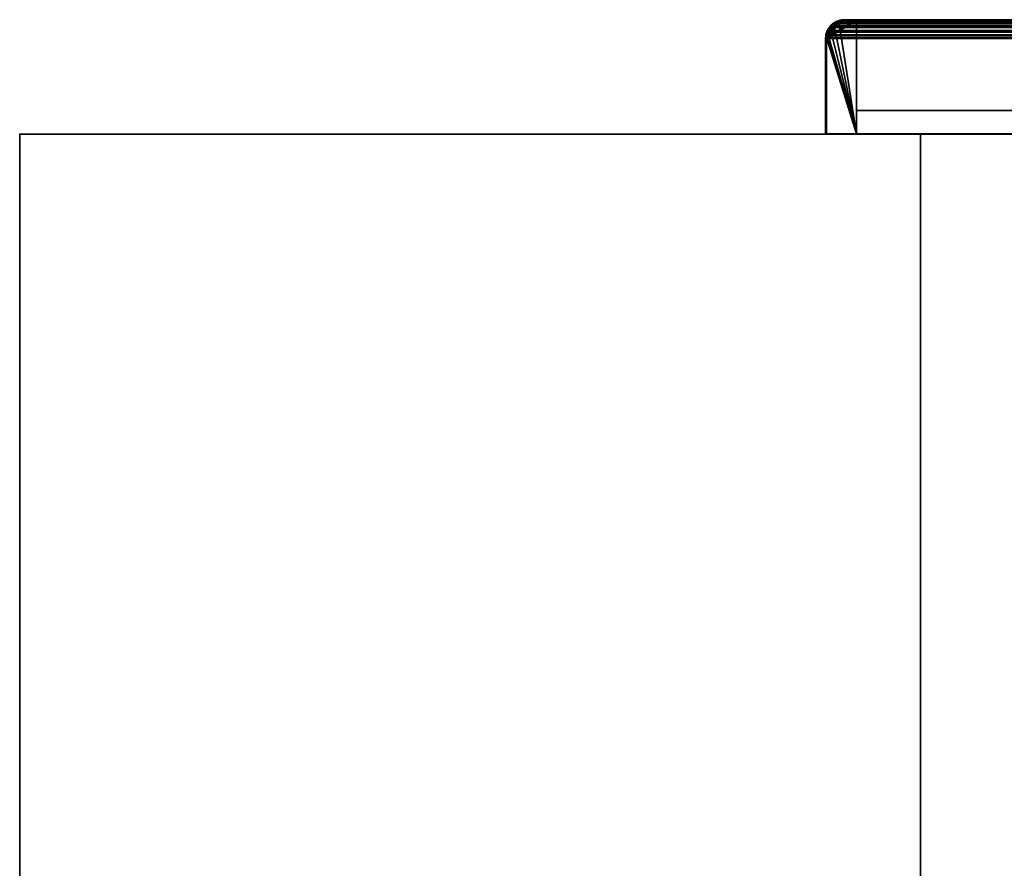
# Model space of a CAD drawing. Header units: millimetres. Extents: x -603 to 3703, y -115 to 249.
# Tile 683 of 1056: x 2297 to 2461, y 108 to 249. Entities that reach past the tile are written whole.
import ezdxf

# ---------------------------------------------------------------- set-up
doc = ezdxf.new("R2010")
doc.units = ezdxf.units.MM
doc.layers.add('151', color=7, linetype='Continuous', true_color=0xffffff)

# ---------------------------------------------------------------- blocks, each defined once
blk = doc.blocks.new('UG_SURFACE_003')
at = {"layer": '151', "color": 252, "linetype": 'Continuous', "lineweight": 35}
for points in [[(2297, -13.3, -7.75), (2297, 230.4, -7.75), (2447, 230.4, -7.75), (2447, -13.3, -7.75)], [(2297, 230.4, 2212.25), (3703, 230.4, 2212.25), (3553, 230.4, 2062.25), (2447, 230.4, 2062.25)], [(2447, 230.4, 2062.25), (2447, 230.4, -7.75), (2297, 230.4, -7.75), (2297, 230.4, 2212.25)], [(3703, -13.3, 2212.25), (3703, 230.4, 2212.25), (2297, 230.4, 2212.25), (2297, -13.3, 2212.25)], [(2297, -13.3, 2212.25), (2297, 230.4, 2212.25), (2297, 230.4, -7.75), (2297, -13.3, -7.75)], [(2447, -13.3, -7.75), (2447, 230.4, -7.75), (2447, 230.4, 2062.25), (2447, -13.3, 2062.25)], [(2447, -13.3, 2062.25), (2447, 230.4, 2062.25), (3553, 230.4, 2062.25), (3553, -13.3, 2062.25)]]:
    blk.add_3dface(points, dxfattribs=at)
blk = doc.blocks.new('UG_SURFACE_208')
at = {"layer": '151', "color": 14, "linetype": 'Continuous', "lineweight": 35}
for points in [[(2433.4, 249.11, -5.75), (2434.35, 249.3, -5.75), (2436.35, 249.3, -5.75), (2436.35, 230.45, -5.75)], [(2433.4, 249.11, -5.75), (2433.41, 249.05, 2073.84), (2434.35, 249.3, 2072.9)], [(2434.35, 249.3, 2072.9), (2434.35, 249.3, -5.75), (2433.4, 249.11, -5.75)], [(2436.35, 230.45, 2070.9), (2436.35, 249.3, 2070.9), (2434.35, 249.3, 2072.9), (2433.41, 249.05, 2073.84)], [(2436.35, 249.3, 2070.9), (2436.35, 249.3, -5.75), (2434.35, 249.3, -5.75), (2434.35, 249.3, 2072.9)], [(2436.35, 230.45, 2070.9), (2436.35, 230.45, -5.75), (2436.35, 249.3, -5.75), (2436.35, 249.3, 2070.9)], [(2436.35, 230.45, 2070.9), (2431.95, 248.06, 2075.3), (2431.86, 247.97, 2075.39), (2431.53, 247.26, 2075.72)], [(2431.58, 247.45, -5.75), (2431.53, 247.26, 2075.72), (2431.86, 247.97, 2075.39)], [(2431.54, 247.27, -5.75), (2431.58, 247.45, -5.75), (2431.98, 248.05, -5.75), (2436.35, 230.45, -5.75)], [(2431.58, 247.45, -5.75), (2431.86, 247.97, 2075.39), (2431.95, 248.06, 2075.3)], [(2431.95, 248.06, 2075.3), (2431.98, 248.05, -5.75), (2431.58, 247.45, -5.75)], [(2432.59, 248.65, 2074.66), (2431.95, 248.06, 2075.3), (2436.35, 230.45, 2070.9)], [(2431.98, 248.05, -5.75), (2431.95, 248.06, 2075.3), (2432.59, 248.65, 2074.66)], [(2431.98, 248.05, -5.75), (2432.23, 248.42, -5.75), (2432.6, 248.67, -5.75), (2436.35, 230.45, -5.75)], [(2432.59, 248.65, 2074.66), (2432.23, 248.42, -5.75), (2431.98, 248.05, -5.75)], [(2432.59, 248.65, 2074.66), (2432.6, 248.67, -5.75), (2432.23, 248.42, -5.75)], [(2436.35, 230.45, 2070.9), (2433.41, 249.05, 2073.84), (2432.87, 248.91, 2074.38), (2432.59, 248.65, 2074.66)], [(2432.6, 248.67, -5.75), (2432.59, 248.65, 2074.66), (2432.87, 248.91, 2074.38)], [(2432.6, 248.67, -5.75), (2433.2, 249.07, -5.75), (2433.4, 249.11, -5.75), (2436.35, 230.45, -5.75)], [(2433.41, 249.05, 2073.84), (2433.2, 249.07, -5.75), (2432.6, 248.67, -5.75)], [(2432.6, 248.67, -5.75), (2432.87, 248.91, 2074.38), (2433.41, 249.05, 2073.84)], [(2433.41, 249.05, 2073.84), (2433.4, 249.11, -5.75), (2433.2, 249.07, -5.75)], [(2436.35, 230.45, -5.75), (2431.35, 230.45, -5.75), (2431.35, 246.3, -5.75), (2431.39, 246.48, -5.75)], [(2431.37, 246.48, 2075.88), (2431.35, 246.3, 2075.9), (2431.35, 230.45, 2075.9), (2436.35, 230.45, 2070.9)], [(2431.35, 246.3, -5.75), (2431.35, 246.3, 2075.9), (2431.37, 246.48, 2075.88)], [(2431.37, 246.48, 2075.88), (2431.39, 246.48, -5.75), (2431.35, 246.3, -5.75)], [(2431.35, 246.3, -5.75), (2431.35, 230.45, -5.75), (2431.35, 230.45, 2075.9), (2431.35, 246.3, 2075.9)], [(2436.35, 230.45, 2070.9), (2431.53, 247.26, 2075.72), (2431.45, 247.08, 2075.8), (2431.37, 246.48, 2075.88)], [(2431.39, 246.48, -5.75), (2431.37, 246.48, 2075.88), (2431.45, 247.08, 2075.8)], [(2436.35, 230.45, -5.75), (2431.39, 246.48, -5.75), (2431.54, 247.27, -5.75)], [(2431.53, 247.26, 2075.72), (2431.54, 247.27, -5.75), (2431.39, 246.48, -5.75)], [(2431.39, 246.48, -5.75), (2431.45, 247.08, 2075.8), (2431.53, 247.26, 2075.72)], [(2431.58, 247.45, -5.75), (2431.54, 247.27, -5.75), (2431.53, 247.26, 2075.72)], [(2431.35, 230.45, 2075.9), (2431.35, 230.45, -5.75), (2436.35, 230.45, -5.75), (2436.35, 230.45, 2070.9)]]:
    blk.add_3dface(points, dxfattribs=at)
blk = doc.blocks.new('UG_SURFACE_209')
at = {"layer": '151', "color": 7, "linetype": 'Continuous', "lineweight": 35}
for points in [[(2433.4, 249.26, -5.75), (2433.19, 249.22, -5.75), (2433.2, 249.15, 2074.05)], [(2433.19, 249.22, -5.75), (2433.4, 249.26, -5.75), (2433.45, 249.11, -5.75), (2433.25, 249.07, -5.75)], [(2433.4, 249.26, -5.75), (2433.2, 249.15, 2074.05), (2434.35, 249.45, 2072.9)], [(2433.25, 249.04, 2074), (2434.35, 249.3, 2072.9), (2434.35, 249.45, 2072.9), (2433.2, 249.15, 2074.05)], [(2433.25, 249.07, -5.75), (2433.45, 249.11, -5.75), (2434.35, 249.3, 2072.9)], [(2434.35, 249.3, 2072.9), (2433.25, 249.04, 2074), (2433.25, 249.07, -5.75)], [(2434.35, 249.45, 2072.9), (2434.35, 249.45, -5.75), (2433.4, 249.26, -5.75)], [(2434.35, 249.3, -5.75), (2433.45, 249.11, -5.75), (2433.4, 249.26, -5.75), (2434.35, 249.45, -5.75)], [(2433.45, 249.11, -5.75), (2434.35, 249.3, -5.75), (2434.35, 249.3, 2072.9)], [(2488.35, 249.45, 2018.9), (2488.35, 249.45, -5.75), (2434.35, 249.45, -5.75), (2434.35, 249.45, 2072.9)], [(2434.35, 249.45, -5.75), (2488.35, 249.45, -5.75), (2488.35, 249.3, -5.75), (2434.35, 249.3, -5.75)], [(2488.35, 249.45, 2018.9), (2434.35, 249.45, 2072.9), (2434.35, 249.3, 2072.9), (2488.35, 249.3, 2018.9)], [(2488.35, 249.3, 2018.9), (2434.35, 249.3, 2072.9), (2434.35, 249.3, -5.75), (2488.35, 249.3, -5.75)], [(2489.43, 249.25, -5.75), (2488.35, 249.45, 2018.9), (2489.5, 249.16, 2017.75)], [(2489.43, 249.25, -5.75), (2488.52, 249.42, -5.75), (2488.35, 249.45, 2018.9)], [(2488.52, 249.42, -5.75), (2488.35, 249.45, -5.75), (2488.35, 249.45, 2018.9)], [(2488.51, 249.27, -5.75), (2488.35, 249.3, -5.75), (2488.35, 249.45, -5.75), (2488.52, 249.42, -5.75)], [(2488.35, 249.3, 2018.9), (2489.36, 249.13, 2017.89), (2489.5, 249.16, 2017.75), (2488.35, 249.45, 2018.9)], [(2488.35, 249.3, -5.75), (2488.51, 249.27, -5.75), (2489.45, 249.07, 2017.8)], [(2489.45, 249.07, 2017.8), (2489.36, 249.13, 2017.89), (2488.35, 249.3, -5.75)], [(2489.36, 249.13, 2017.89), (2488.35, 249.3, 2018.9), (2488.35, 249.3, -5.75)], [(2489.38, 249.1, -5.75), (2488.51, 249.27, -5.75), (2488.52, 249.42, -5.75), (2489.43, 249.25, -5.75)], [(2489.45, 249.07, 2017.8), (2488.51, 249.27, -5.75), (2489.38, 249.1, -5.75)], [(2489.45, 249.09, -5.75), (2489.38, 249.1, -5.75), (2489.43, 249.25, -5.75), (2489.5, 249.23, -5.75)], [(2489.5, 249.16, 2017.75), (2489.5, 249.23, -5.75), (2489.43, 249.25, -5.75)], [(2489.51, 249.23, -5.75), (2490.24, 248.75, -5.75), (2490.15, 248.63, -5.75), (2489.45, 249.09, -5.75)], [(2489.45, 249.09, -5.75), (2489.5, 249.23, -5.75), (2489.51, 249.23, -5.75)], [(2489.45, 249.09, -5.75), (2489.45, 249.09, -5.75), (2489.51, 249.23, -5.75)], [(2489.5, 249.16, 2017.75), (2489.51, 249.23, -5.75), (2489.5, 249.23, -5.75)], [(2490.24, 248.75, -5.75), (2489.51, 249.23, -5.75), (2489.5, 249.16, 2017.75)], [(2431.73, 248.05, 2075.52), (2431.9, 248.19, -5.75), (2431.42, 247.46, -5.75)], [(2431.42, 247.46, -5.75), (2431.9, 248.19, -5.75), (2432.02, 248.1, -5.75), (2431.56, 247.4, -5.75)], [(2431.42, 247.46, -5.75), (2431.45, 247.43, 2075.8), (2431.73, 248.05, 2075.52)], [(2431.73, 248.05, 2075.52), (2431.45, 247.43, 2075.8), (2431.65, 247.6, 2075.6)], [(2431.58, 247.39, 2075.67), (2431.65, 247.6, 2075.6), (2431.45, 247.43, 2075.8)], [(2431.56, 247.4, -5.75), (2432.02, 248.1, -5.75), (2432.14, 248.33, 2075.11)], [(2432.14, 248.33, 2075.11), (2431.65, 247.6, 2075.6), (2431.56, 247.4, -5.75)], [(2431.65, 247.6, 2075.6), (2431.58, 247.39, 2075.67), (2431.56, 247.4, -5.75)], [(2431.65, 247.6, 2075.6), (2432.14, 248.33, 2075.11), (2432.16, 248.45, 2075.09), (2431.73, 248.05, 2075.52)], [(2431.9, 248.19, -5.75), (2431.73, 248.05, 2075.52), (2432.16, 248.45, 2075.09)], [(2432.16, 248.45, 2075.09), (2432.12, 248.53, -5.75), (2431.9, 248.19, -5.75)], [(2432.23, 248.42, -5.75), (2432.02, 248.1, -5.75), (2431.9, 248.19, -5.75), (2432.12, 248.53, -5.75)], [(2432.02, 248.1, -5.75), (2432.23, 248.42, -5.75), (2432.24, 248.4, 2075.01)], [(2432.24, 248.4, 2075.01), (2432.14, 248.33, 2075.11), (2432.02, 248.1, -5.75)], [(2432.12, 248.53, -5.75), (2432.16, 248.45, 2075.09), (2432.8, 249.04, 2074.45)], [(2432.8, 249.04, 2074.45), (2432.56, 248.82, -5.75), (2432.12, 248.53, -5.75)], [(2432.12, 248.53, -5.75), (2432.56, 248.82, -5.75), (2432.65, 248.7, -5.75), (2432.23, 248.42, -5.75)], [(2432.16, 248.45, 2075.09), (2432.14, 248.33, 2075.11), (2432.24, 248.4, 2075.01)], [(2432.24, 248.4, 2075.01), (2432.99, 248.97, 2074.26), (2432.8, 249.04, 2074.45), (2432.16, 248.45, 2075.09)], [(2432.23, 248.42, -5.75), (2432.65, 248.7, -5.75), (2432.99, 248.97, 2074.26)], [(2432.99, 248.97, 2074.26), (2432.24, 248.4, 2075.01), (2432.23, 248.42, -5.75)], [(2433.15, 249.21, -5.75), (2432.56, 248.82, -5.75), (2432.8, 249.04, 2074.45)], [(2433.17, 249.06, -5.75), (2432.65, 248.7, -5.75), (2432.56, 248.82, -5.75), (2433.15, 249.21, -5.75)], [(2432.65, 248.7, -5.75), (2433.17, 249.06, -5.75), (2433.25, 249.04, 2074)], [(2433.25, 249.04, 2074), (2432.99, 248.97, 2074.26), (2432.65, 248.7, -5.75)], [(2433.15, 249.21, -5.75), (2432.8, 249.04, 2074.45), (2433.2, 249.15, 2074.05)], [(2433.2, 249.15, 2074.05), (2432.8, 249.04, 2074.45), (2432.99, 248.97, 2074.26), (2433.25, 249.04, 2074)], [(2433.2, 249.15, 2074.05), (2433.19, 249.22, -5.75), (2433.15, 249.21, -5.75)], [(2433.25, 249.07, -5.75), (2433.17, 249.06, -5.75), (2433.15, 249.21, -5.75), (2433.19, 249.22, -5.75)], [(2433.17, 249.06, -5.75), (2433.25, 249.07, -5.75), (2433.25, 249.04, 2074)], [(2489.5, 249.16, 2017.75), (2489.36, 249.13, 2017.89), (2489.45, 249.07, 2017.8)], [(2489.38, 249.1, -5.75), (2489.45, 249.09, -5.75), (2489.45, 249.07, 2017.8)], [(2489.86, 249.06, 2017.39), (2489.5, 249.16, 2017.75), (2489.45, 249.07, 2017.8), (2490.37, 248.52, 2016.88)], [(2489.45, 249.09, -5.75), (2490.15, 248.63, -5.75), (2490.46, 248.4, 2016.79)], [(2490.46, 248.4, 2016.79), (2490.37, 248.52, 2016.88), (2489.45, 249.09, -5.75)], [(2489.45, 249.09, -5.75), (2489.45, 249.09, -5.75), (2489.45, 249.07, 2017.8)], [(2490.37, 248.52, 2016.88), (2489.45, 249.07, 2017.8), (2489.45, 249.09, -5.75)], [(2490.24, 248.75, -5.75), (2489.5, 249.16, 2017.75), (2489.86, 249.06, 2017.39)], [(2489.86, 249.06, 2017.39), (2490.58, 248.53, -5.75), (2490.24, 248.75, -5.75)], [(2489.86, 249.06, 2017.39), (2490.55, 248.47, 2016.7), (2490.58, 248.53, -5.75)], [(2490.37, 248.52, 2016.88), (2490.55, 248.47, 2016.7), (2489.86, 249.06, 2017.39)], [(2490.47, 248.42, -5.75), (2490.15, 248.63, -5.75), (2490.24, 248.75, -5.75), (2490.58, 248.53, -5.75)], [(2490.15, 248.63, -5.75), (2490.47, 248.42, -5.75), (2490.46, 248.4, 2016.79)], [(2490.55, 248.47, 2016.7), (2490.37, 248.52, 2016.88), (2490.46, 248.4, 2016.79)], [(2490.46, 248.4, 2016.79), (2490.96, 247.77, 2016.29), (2490.87, 248.19, 2016.38), (2490.55, 248.47, 2016.7)], [(2490.96, 247.77, 2016.29), (2490.46, 248.4, 2016.79), (2490.47, 248.42, -5.75)], [(2490.58, 248.53, -5.75), (2490.87, 248.09, -5.75), (2490.75, 248, -5.75), (2490.47, 248.42, -5.75)], [(2490.47, 248.42, -5.75), (2490.75, 248, -5.75), (2491.12, 247.39, 2016.13)], [(2491.12, 247.39, 2016.13), (2490.96, 247.77, 2016.29), (2490.47, 248.42, -5.75)], [(2490.87, 248.09, -5.75), (2490.58, 248.53, -5.75), (2490.55, 248.47, 2016.7)], [(2490.55, 248.47, 2016.7), (2491.26, 247.5, -5.75), (2490.87, 248.09, -5.75)], [(2491.26, 247.5, -5.75), (2490.55, 248.47, 2016.7), (2490.87, 248.19, 2016.38)], [(2491.11, 247.48, -5.75), (2490.75, 248, -5.75), (2490.87, 248.09, -5.75), (2491.26, 247.5, -5.75)], [(2490.75, 248, -5.75), (2491.11, 247.48, -5.75), (2491.12, 247.39, 2016.13)], [(2490.87, 248.19, 2016.38), (2491.27, 247.46, -5.75), (2491.26, 247.5, -5.75)], [(2490.87, 248.19, 2016.38), (2491.26, 247.44, 2015.99), (2491.27, 247.46, -5.75)], [(2491.26, 247.44, 2015.99), (2490.87, 248.19, 2016.38), (2490.96, 247.77, 2016.29), (2491.12, 247.39, 2016.13)], [(2431.2, 246.3, 2076.05), (2431.42, 247.45, -5.75), (2431.4, 247.38, -5.75)], [(2431.42, 247.45, -5.75), (2431.2, 246.3, 2076.05), (2431.31, 247.12, 2075.94)], [(2431.2, 246.3, 2076.05), (2431.4, 247.38, -5.75), (2431.23, 246.47, -5.75)], [(2431.35, 246.3, 2075.9), (2431.4, 246.87, 2075.85), (2431.31, 247.12, 2075.94), (2431.2, 246.3, 2076.05)], [(2431.23, 246.47, -5.75), (2431.2, 246.3, -5.75), (2431.2, 246.3, 2076.05)], [(2431.38, 246.46, -5.75), (2431.35, 246.3, -5.75), (2431.2, 246.3, -5.75), (2431.23, 246.47, -5.75)], [(2431.2, 246.3, -5.75), (2431.2, 230.45, -5.75), (2431.2, 230.45, 2076.05), (2431.2, 246.3, 2076.05)], [(2431.2, 246.3, 2076.05), (2431.2, 230.45, 2076.05), (2431.35, 230.45, 2075.9), (2431.35, 246.3, 2075.9)], [(2431.2, 230.45, -5.75), (2431.2, 246.3, -5.75), (2431.35, 246.3, -5.75), (2431.35, 230.45, -5.75)], [(2431.55, 247.33, -5.75), (2431.38, 246.46, -5.75), (2431.23, 246.47, -5.75), (2431.4, 247.38, -5.75)], [(2431.42, 247.45, -5.75), (2431.31, 247.12, 2075.94), (2431.45, 247.43, 2075.8)], [(2431.45, 247.43, 2075.8), (2431.31, 247.12, 2075.94), (2431.4, 246.87, 2075.85), (2431.58, 247.39, 2075.67)], [(2431.35, 246.3, -5.75), (2431.38, 246.46, -5.75), (2431.58, 247.39, 2075.67)], [(2431.58, 247.39, 2075.67), (2431.4, 246.87, 2075.85), (2431.35, 246.3, -5.75)], [(2431.4, 246.87, 2075.85), (2431.35, 246.3, 2075.9), (2431.35, 246.3, -5.75)], [(2431.35, 246.3, 2075.9), (2431.35, 230.45, 2075.9), (2431.35, 230.45, -5.75), (2431.35, 246.3, -5.75)], [(2431.58, 247.39, 2075.67), (2431.38, 246.46, -5.75), (2431.55, 247.33, -5.75)], [(2431.56, 247.4, -5.75), (2431.55, 247.33, -5.75), (2431.4, 247.38, -5.75), (2431.42, 247.45, -5.75)], [(2431.45, 247.43, 2075.8), (2431.42, 247.46, -5.75), (2431.42, 247.45, -5.75)], [(2431.56, 247.4, -5.75), (2431.56, 247.4, -5.75), (2431.42, 247.45, -5.75), (2431.42, 247.46, -5.75)], [(2431.55, 247.33, -5.75), (2431.56, 247.4, -5.75), (2431.58, 247.39, 2075.67)], [(2431.56, 247.4, -5.75), (2431.56, 247.4, -5.75), (2431.58, 247.39, 2075.67)], [(2491.12, 247.4, -5.75), (2491.11, 247.48, -5.75), (2491.26, 247.5, -5.75), (2491.27, 247.46, -5.75)], [(2491.11, 247.48, -5.75), (2491.12, 247.4, -5.75), (2491.12, 247.39, 2016.13)], [(2491.27, 247.46, -5.75), (2491.31, 247.25, -5.75), (2491.16, 247.2, -5.75), (2491.12, 247.4, -5.75)], [(2491.12, 247.39, 2016.13), (2491.25, 247.09, 2016), (2491.34, 247.28, 2015.91), (2491.26, 247.44, 2015.99)], [(2491.12, 247.4, -5.75), (2491.16, 247.2, -5.75), (2491.35, 246.3, 2015.9)], [(2491.35, 246.3, 2015.9), (2491.25, 247.09, 2016), (2491.12, 247.4, -5.75)], [(2491.25, 247.09, 2016), (2491.12, 247.39, 2016.13), (2491.12, 247.4, -5.75)], [(2491.35, 246.3, -5.75), (2491.16, 247.2, -5.75), (2491.31, 247.25, -5.75), (2491.5, 246.3, -5.75)], [(2491.16, 247.2, -5.75), (2491.35, 246.3, -5.75), (2491.35, 246.3, 2015.9)], [(2491.5, 246.3, 2015.75), (2491.34, 247.28, 2015.91), (2491.25, 247.09, 2016), (2491.35, 246.3, 2015.9)], [(2491.31, 247.25, -5.75), (2491.27, 247.46, -5.75), (2491.26, 247.44, 2015.99)], [(2491.31, 247.25, -5.75), (2491.26, 247.44, 2015.99), (2491.34, 247.28, 2015.91)], [(2491.34, 247.28, 2015.91), (2491.5, 246.3, -5.75), (2491.31, 247.25, -5.75)], [(2491.34, 247.28, 2015.91), (2491.5, 246.3, 2015.75), (2491.5, 246.3, -5.75)], [(2491.5, 246.3, -5.75), (2491.5, 208.3, -5.75), (2491.35, 208.3, -5.75), (2491.35, 246.3, -5.75)], [(2491.35, 208.3, 2015.9), (2491.35, 246.3, 2015.9), (2491.35, 246.3, -5.75), (2491.35, 208.3, -5.75)], [(2491.35, 246.3, 2015.9), (2491.35, 208.3, 2015.9), (2491.5, 208.3, 2015.75), (2491.5, 246.3, 2015.75)], [(2491.5, 208.3, -5.75), (2491.5, 246.3, -5.75), (2491.5, 246.3, 2015.75), (2491.5, 208.3, 2015.75)], [(2431.2, 230.45, 2076.05), (2431.2, 230.45, -5.75), (2431.35, 230.45, -5.75), (2431.35, 230.45, 2075.9)], [(2491.35, 208.3, 2015.9), (2491.35, 208.3, -5.75), (2491.5, 208.3, -5.75), (2491.5, 208.3, 2015.75)]]:
    blk.add_3dface(points, dxfattribs=at)
blk = doc.blocks.new('UG_SURFACE_210')
at = {"layer": '151', "color": 41, "linetype": 'Continuous', "lineweight": 35}
for points in [[(2436.35, 234.3, -5.75), (2436.35, 249.3, -5.75), (2486.35, 249.3, -5.75), (2486.35, 234.3, -5.75)], [(2436.35, 249.3, -5.75), (2436.35, 234.3, -5.75), (2436.35, 234.3, 2070.9), (2436.35, 249.3, 2070.9)], [(2486.35, 249.3, 2020.9), (2486.35, 249.3, -5.75), (2436.35, 249.3, -5.75), (2436.35, 249.3, 2070.9)], [(2486.35, 234.3, 2020.9), (2486.35, 249.3, 2020.9), (2436.35, 249.3, 2070.9), (2436.35, 234.3, 2070.9)], [(2486.35, 234.3, -5.75), (2486.35, 249.3, -5.75), (2486.35, 249.3, 2020.9), (2486.35, 234.3, 2020.9)], [(2436.35, 234.3, 2070.9), (2436.35, 234.3, -5.75), (2486.35, 234.3, -5.75), (2486.35, 234.3, 2020.9)]]:
    blk.add_3dface(points, dxfattribs=at)
blk = doc.blocks.new('UG_SURFACE_212')
at = {"layer": '151', "color": 7, "linetype": 'Continuous', "lineweight": 35}
for points in [[(2432.62, 248.88, 2074.63), (3567.38, 248.86, 2074.63), (3566.71, 249.27, 2073.96)], [(2432.92, 249.11, 2074.33), (2432.62, 248.88, 2074.63), (3566.71, 249.27, 2073.96)], [(2432.92, 249.11, 2074.33), (3566.71, 249.27, 2073.96), (3566.56, 249.29, 2073.81)], [(3566.56, 249.29, 2073.81), (2433.45, 249.23, 2073.8), (2432.92, 249.11, 2074.33)], [(2433.25, 249.04, 2074), (2432.99, 248.97, 2074.26), (2432.92, 249.11, 2074.33), (2433.45, 249.23, 2073.8)], [(2433.45, 249.23, 2073.8), (2434.35, 249.45, 2072.9), (2434.35, 249.3, 2072.9), (2433.25, 249.04, 2074)], [(2433.25, 249.04, 2074), (2434.35, 249.3, 2072.9), (3565.65, 249.3, 2072.9)], [(3565.65, 249.3, 2072.9), (3566.66, 249.13, 2073.91), (2433.25, 249.04, 2074)], [(2433.45, 249.23, 2073.8), (3566.56, 249.29, 2073.81), (3565.65, 249.45, 2072.9)], [(3565.65, 249.45, 2072.9), (2434.35, 249.45, 2072.9), (2433.45, 249.23, 2073.8)], [(3565.65, 249.45, 2072.9), (3511.65, 249.45, 2018.9), (2488.35, 249.45, 2018.9), (2434.35, 249.45, 2072.9)], [(2488.35, 249.3, 2018.9), (2434.35, 249.3, 2072.9), (2434.35, 249.45, 2072.9), (2488.35, 249.45, 2018.9)], [(3565.65, 249.3, 2072.9), (2434.35, 249.3, 2072.9), (2488.35, 249.3, 2018.9), (3511.65, 249.3, 2018.9)], [(2431.43, 247.43, 2075.82), (3568.57, 247.43, 2075.82), (3568.39, 247.85, 2075.64)], [(2431.51, 247.66, 2075.74), (2431.43, 247.43, 2075.82), (3568.39, 247.85, 2075.64)], [(2431.43, 247.43, 2075.82), (2431.51, 247.66, 2075.74), (2431.65, 247.6, 2075.6), (2431.58, 247.39, 2075.67)], [(2432.14, 248.33, 2075.11), (2431.65, 247.6, 2075.6), (2431.51, 247.66, 2075.74), (2431.91, 248.25, 2075.34)], [(3568.09, 248.23, 2075.34), (2431.91, 248.25, 2075.34), (2431.51, 247.66, 2075.74)], [(2431.51, 247.66, 2075.74), (3568.39, 247.85, 2075.64), (3568.09, 248.23, 2075.34)], [(3568.26, 247.77, 2075.51), (2431.58, 247.39, 2075.67), (2431.65, 247.6, 2075.6)], [(3568.26, 247.77, 2075.51), (3568.42, 247.39, 2075.67), (2431.58, 247.39, 2075.67)], [(2431.65, 247.6, 2075.6), (2432.14, 248.33, 2075.11), (3568.26, 247.77, 2075.51)], [(2431.91, 248.25, 2075.34), (2432.03, 248.43, 2075.22), (2432.14, 248.33, 2075.11)], [(2432.03, 248.43, 2075.22), (2431.91, 248.25, 2075.34), (3568.09, 248.23, 2075.34)], [(2432.99, 248.97, 2074.26), (2432.23, 248.4, 2075.02), (2432.03, 248.43, 2075.22), (2432.62, 248.88, 2074.63)], [(3567.38, 248.86, 2074.63), (2432.62, 248.88, 2074.63), (2432.03, 248.43, 2075.22)], [(2432.03, 248.43, 2075.22), (3567.77, 248.63, 2075.02), (3567.38, 248.86, 2074.63)], [(2432.03, 248.43, 2075.22), (3568.09, 248.23, 2075.34), (3567.77, 248.63, 2075.02)], [(2432.23, 248.4, 2075.02), (2432.14, 248.33, 2075.11), (2432.03, 248.43, 2075.22)], [(3568.26, 247.77, 2075.51), (2432.14, 248.33, 2075.11), (2432.23, 248.4, 2075.02)], [(3567.76, 248.4, 2075.01), (2432.23, 248.4, 2075.02), (2432.99, 248.97, 2074.26)], [(2432.23, 248.4, 2075.02), (3567.76, 248.4, 2075.01), (3568.26, 247.77, 2075.51)], [(2432.62, 248.88, 2074.63), (2432.92, 249.11, 2074.33), (2432.99, 248.97, 2074.26)], [(3567.67, 248.52, 2074.92), (2432.99, 248.97, 2074.26), (2433.25, 249.04, 2074)], [(3567.67, 248.52, 2074.92), (3567.76, 248.4, 2075.01), (2432.99, 248.97, 2074.26)], [(3566.66, 249.13, 2073.91), (3566.75, 249.07, 2074), (2433.25, 249.04, 2074)], [(2433.25, 249.04, 2074), (3566.75, 249.07, 2074), (3567.67, 248.52, 2074.92)], [(2431.35, 246.3, 2075.9), (2431.2, 246.3, 2076.05), (2431.22, 246.55, 2076.03)], [(3568.77, 246.54, 2076.02), (2431.22, 246.55, 2076.03), (2431.2, 246.3, 2076.05)], [(2431.2, 246.3, 2076.05), (3568.8, 246.3, 2076.05), (3568.77, 246.54, 2076.02)], [(2431.35, 246.3, 2075.9), (2431.35, 230.45, 2075.9), (2431.2, 230.45, 2076.05), (2431.2, 246.3, 2076.05)], [(2431.2, 246.3, 2076.05), (2431.2, 230.45, 2076.05), (3568.8, 230.45, 2076.05), (3568.8, 246.3, 2076.05)], [(2431.22, 246.55, 2076.03), (2431.26, 246.9, 2075.99), (2431.4, 246.87, 2075.85), (2431.35, 246.3, 2075.9)], [(2431.26, 246.9, 2075.99), (2431.22, 246.55, 2076.03), (3568.77, 246.54, 2076.02)], [(2431.58, 247.39, 2075.67), (2431.4, 246.87, 2075.85), (2431.26, 246.9, 2075.99), (2431.43, 247.43, 2075.82)], [(2431.26, 246.9, 2075.99), (3568.69, 247.12, 2075.94), (3568.57, 247.43, 2075.82)], [(3568.57, 247.43, 2075.82), (2431.43, 247.43, 2075.82), (2431.26, 246.9, 2075.99)], [(2431.26, 246.9, 2075.99), (3568.77, 246.54, 2076.02), (3568.69, 247.12, 2075.94)], [(3568.65, 246.3, 2075.9), (2431.35, 246.3, 2075.9), (2431.4, 246.87, 2075.85)], [(3568.65, 246.3, 2075.9), (3568.65, 230.45, 2075.9), (2431.35, 230.45, 2075.9), (2431.35, 246.3, 2075.9)], [(2431.4, 246.87, 2075.85), (2431.58, 247.39, 2075.67), (3568.42, 247.39, 2075.67)], [(3568.42, 247.39, 2075.67), (3568.55, 247.09, 2075.8), (2431.4, 246.87, 2075.85)], [(3568.55, 247.09, 2075.8), (3568.65, 246.3, 2075.9), (2431.4, 246.87, 2075.85)], [(3568.65, 230.45, 2075.9), (3568.8, 230.45, 2076.05), (2431.2, 230.45, 2076.05), (2431.35, 230.45, 2075.9)]]:
    blk.add_3dface(points, dxfattribs=at)
blk = doc.blocks.new('UG_SURFACE_214')
at = {"layer": '151', "color": 14, "linetype": 'Continuous', "lineweight": 35}
for points in [[(2436.35, 249.3, 2070.9), (2436.35, 230.45, 2070.9), (2431.35, 230.45, 2075.9), (2431.35, 246.3, 2075.9)], [(2431.35, 246.3, 2075.9), (2431.37, 246.54, 2075.88), (2436.35, 249.3, 2070.9)], [(2433.49, 249.09, 2073.76), (2434.35, 249.3, 2072.9), (2436.35, 249.3, 2070.9), (2431.37, 246.54, 2075.88)], [(2433.49, 249.09, 2073.76), (3566.51, 249.15, 2073.76), (3565.65, 249.3, 2072.9)], [(3565.65, 249.3, 2072.9), (2434.35, 249.3, 2072.9), (2433.49, 249.09, 2073.76)], [(3565.65, 249.3, 2072.9), (3563.65, 249.3, 2070.9), (2436.35, 249.3, 2070.9), (2434.35, 249.3, 2072.9)], [(3563.65, 230.45, 2070.9), (2436.35, 230.45, 2070.9), (2436.35, 249.3, 2070.9), (3563.65, 249.3, 2070.9)], [(2433.49, 249.09, 2073.76), (2431.37, 246.54, 2075.88), (2431.4, 246.87, 2075.85), (2431.57, 247.38, 2075.68)], [(2433.49, 249.09, 2073.76), (2431.57, 247.38, 2075.68), (2431.65, 247.6, 2075.6), (2432.02, 248.16, 2075.23)], [(2431.57, 247.38, 2075.68), (3568.43, 247.37, 2075.68), (3568.26, 247.77, 2075.51)], [(2431.65, 247.6, 2075.6), (2431.57, 247.38, 2075.68), (3568.26, 247.77, 2075.51)], [(3567.97, 248.14, 2075.22), (2432.02, 248.16, 2075.23), (2431.65, 247.6, 2075.6)], [(2431.65, 247.6, 2075.6), (3568.26, 247.77, 2075.51), (3567.97, 248.14, 2075.22)], [(2433.49, 249.09, 2073.76), (2432.02, 248.16, 2075.23), (2432.14, 248.33, 2075.11), (2432.7, 248.76, 2074.55)], [(2432.14, 248.33, 2075.11), (2432.02, 248.16, 2075.23), (3567.97, 248.14, 2075.22)], [(3567.3, 248.74, 2074.55), (2432.7, 248.76, 2074.55), (2432.14, 248.33, 2075.11)], [(2432.14, 248.33, 2075.11), (3567.67, 248.52, 2074.92), (3567.3, 248.74, 2074.55)], [(2432.14, 248.33, 2075.11), (3567.97, 248.14, 2075.22), (3567.67, 248.52, 2074.92)], [(2432.7, 248.76, 2074.55), (3567.3, 248.74, 2074.55), (3566.66, 249.13, 2073.91)], [(2432.99, 248.97, 2074.26), (2432.7, 248.76, 2074.55), (3566.66, 249.13, 2073.91)], [(2432.7, 248.76, 2074.55), (2432.99, 248.97, 2074.26), (2433.49, 249.09, 2073.76)], [(2432.99, 248.97, 2074.26), (3566.66, 249.13, 2073.91), (3566.51, 249.15, 2073.76)], [(3566.51, 249.15, 2073.76), (2433.49, 249.09, 2073.76), (2432.99, 248.97, 2074.26)], [(3568.62, 246.53, 2075.87), (2431.37, 246.54, 2075.88), (2431.35, 246.3, 2075.9)], [(2431.35, 246.3, 2075.9), (3568.65, 246.3, 2075.9), (3568.62, 246.53, 2075.87)], [(2431.35, 246.3, 2075.9), (2431.35, 230.45, 2075.9), (3568.65, 230.45, 2075.9), (3568.65, 246.3, 2075.9)], [(2431.4, 246.87, 2075.85), (2431.37, 246.54, 2075.88), (3568.62, 246.53, 2075.87)], [(3568.43, 247.37, 2075.68), (2431.57, 247.38, 2075.68), (2431.4, 246.87, 2075.85)], [(2431.4, 246.87, 2075.85), (3568.55, 247.09, 2075.8), (3568.43, 247.37, 2075.68)], [(2431.4, 246.87, 2075.85), (3568.62, 246.53, 2075.87), (3568.55, 247.09, 2075.8)], [(3563.65, 230.45, 2070.9), (3568.65, 230.45, 2075.9), (2431.35, 230.45, 2075.9), (2436.35, 230.45, 2070.9)]]:
    blk.add_3dface(points, dxfattribs=at)
blk = doc.blocks.new('UG_SURFACE_215')
at = {"layer": '151', "color": 41, "linetype": 'Continuous', "lineweight": 35}
for points in [[(2436.35, 234.3, 2070.9), (2436.35, 249.3, 2070.9), (2486.35, 249.3, 2020.9), (2486.35, 234.3, 2020.9)], [(2436.35, 249.3, 2070.9), (2436.35, 234.3, 2070.9), (3563.65, 234.3, 2070.9), (3563.65, 249.3, 2070.9)], [(3563.65, 249.3, 2070.9), (3513.65, 249.3, 2020.9), (2486.35, 249.3, 2020.9), (2436.35, 249.3, 2070.9)], [(3513.65, 234.3, 2020.9), (3563.65, 234.3, 2070.9), (2436.35, 234.3, 2070.9), (2486.35, 234.3, 2020.9)]]:
    blk.add_3dface(points, dxfattribs=at)

msp = doc.modelspace()

# ---------------------------------------------------------------- linework, layer by layer
at = {"layer": '151', "color": 252, "linetype": 'Continuous', "lineweight": -3, "true_color": 0x939598}
for p, q in [((2434.35, 249.45, 2072.9), (2488.35, 249.45, 2018.9)), ((2434.35, 249.45, -5.75), (2434.35, 249.45, 2072.9)), ((2434.35, 249.45, -5.75), (2488.35, 249.45, -5.75)), ((2434.35, 249.45, 2072.9), (3565.65, 249.45, 2072.9)), ((2488.35, 249.45, 2018.9), (2434.35, 249.45, 2072.9)), ((2488.35, 249.3, 2018.9), (2434.35, 249.3, 2072.9)), ((2434.35, 249.3, -5.75), (2434.35, 249.3, 2072.9)), ((2434.35, 249.3, 2072.9), (2436.35, 249.3, 2070.9)), ((2434.35, 249.3, 2072.9), (3565.65, 249.3, 2072.9)), ((2434.35, 249.3, -5.75), (2436.35, 249.3, -5.75)), ((2434.35, 249.3, -5.75), (2488.35, 249.3, -5.75)), ((2436.35, 249.3, 2070.9), (2434.35, 249.3, 2072.9)), ((2434.35, 249.3, 2072.9), (2488.35, 249.3, 2018.9)), ((2436.35, 249.3, -5.75), (2436.35, 249.3, 2070.9)), ((2436.35, 249.3, 2070.9), (3563.65, 249.3, 2070.9)), ((2436.35, 249.3, 2070.9), (3563.65, 249.3, 2070.9)), ((2486.35, 249.3, 2020.9), (2436.35, 249.3, 2070.9)), ((2436.35, 249.3, -5.75), (2486.35, 249.3, -5.75)), ((2436.35, 249.3, 2070.9), (2436.35, 234.3, 2070.9)), ((2436.35, 234.3, -5.75), (2436.35, 249.3, -5.75)), ((2436.35, 249.3, 2070.9), (2486.35, 249.3, 2020.9)), ((2436.35, 249.3, 2070.9), (2436.35, 230.45, 2070.9)), ((2436.35, 249.3, -5.75), (2436.35, 249.3, 2070.9)), ((2436.35, 234.3, 2070.9), (2436.35, 249.3, 2070.9)), ((2436.35, 249.3, -5.75), (2436.35, 230.45, -5.75)), ((2436.35, 249.3, 2070.9), (2436.35, 230.45, 2070.9)), ((2431.2, 230.45, -5.75), (2431.2, 246.3, -5.75)), ((2431.2, 230.45, 2076.05), (2431.2, 246.3, 2076.05)), ((2431.2, 246.3, 2076.05), (2431.2, 230.45, 2076.05)), ((2431.2, 246.3, 2076.05), (3568.8, 246.3, 2076.05)), ((2431.2, 246.3, -5.75), (2431.2, 246.3, 2076.05)), ((2431.35, 230.45, 2075.9), (2431.35, 246.3, 2075.9)), ((2431.35, 246.3, -5.75), (2431.35, 246.3, 2075.9)), ((2431.35, 230.45, 2075.9), (2431.35, 246.3, 2075.9)), ((2431.35, 246.3, -5.75), (2431.35, 246.3, 2075.9)), ((2431.35, 230.45, 2075.9), (2431.35, 246.3, 2075.9)), ((2431.35, 246.3, 2075.9), (2431.35, 230.45, 2075.9)), ((2431.35, 230.45, -5.75), (2431.35, 246.3, -5.75)), ((2431.35, 230.45, -5.75), (2431.35, 246.3, -5.75)), ((2431.35, 246.3, 2075.9), (3568.65, 246.3, 2075.9)), ((2431.35, 246.3, 2075.9), (3568.65, 246.3, 2075.9)), ((2436.35, 234.3, 2070.9), (2486.35, 234.3, 2020.9)), ((2436.35, 234.3, -5.75), (2436.35, 234.3, 2070.9)), ((2486.35, 234.3, 2020.9), (2436.35, 234.3, 2070.9)), ((2486.35, 234.3, -5.75), (2436.35, 234.3, -5.75)), ((2436.35, 234.3, 2070.9), (3563.65, 234.3, 2070.9)), ((2297, 230.4, -7.75), (2297, 230.4, 2212.25)), ((2297, 230.4, 2212.25), (3703, 230.4, 2212.25)), ((2297, -13.3, 2212.25), (2297, 230.4, 2212.25)), ((2297, 230.4, -7.75), (2447, 230.4, -7.75)), ((2297, 230.4, -7.75), (2297, -13.3, -7.75)), ((2431.2, 230.45, -5.75), (2431.2, 230.45, 2076.05)), ((2431.2, 230.45, 2076.05), (3568.8, 230.45, 2076.05)), ((2431.35, 230.45, -5.75), (2431.2, 230.45, -5.75)), ((2431.35, 230.45, 2075.9), (2431.2, 230.45, 2076.05)), ((2431.2, 230.45, 2076.05), (2431.35, 230.45, 2075.9)), ((2431.35, 230.45, -5.75), (2431.35, 230.45, 2075.9)), ((2431.35, 230.45, -5.75), (2431.35, 230.45, 2075.9)), ((2431.35, 230.45, 2075.9), (3568.65, 230.45, 2075.9)), ((2436.35, 230.45, 2070.9), (2431.35, 230.45, 2075.9)), ((2431.35, 230.45, 2075.9), (2436.35, 230.45, 2070.9)), ((2431.35, 230.45, 2075.9), (3568.65, 230.45, 2075.9)), ((2436.35, 230.45, -5.75), (2431.35, 230.45, -5.75)), ((2436.35, 230.45, 2070.9), (3563.65, 230.45, 2070.9)), ((2436.35, 230.45, -5.75), (2436.35, 230.45, 2070.9)), ((2447, 230.4, 2062.25), (2447, 230.4, -7.75)), ((2447, -13.3, 2062.25), (2447, 230.4, 2062.25)), ((3553, 230.4, 2062.25), (2447, 230.4, 2062.25)), ((2447, 230.4, -7.75), (2447, -13.3, -7.75))]:
    msp.add_line(p, q, dxfattribs=at)
msp.add_arc((2434.35, 246.3, -5.75), 3, 90, 180, dxfattribs=at)
for points in [[(2434.35, 249.45, 2072.9), (2431.2, 249.45, 2076.05), (2431.2, 246.3, 2076.05)], [(2434.35, 249.45, -5.75), (2431.2, 249.45, -5.75), (2431.2, 246.3, -5.75)], [(2434.35, 249.3, 2072.9), (2431.35, 249.3, 2075.9), (2431.35, 246.3, 2075.9)]]:
    msp.add_rational_spline(points, [1, 0.707106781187, 1], degree=2, dxfattribs=at)
for points, knots in [([(2434.35, 249.45, 2072.9), (2433.64, 249.45, 2073.61), (2432.93, 249.22, 2074.32), (2432.02, 248.45, 2075.23), (2431.74, 248.12, 2075.51), (2431.33, 247.3, 2075.92), (2431.2, 246.81, 2076.05), (2431.2, 246.3, 2076.05)], [0, 0, 0, 0, 0.5, 0.5, 0.75, 0.75, 1, 1, 1, 1]), ([(2434.35, 249.3, 2072.9), (2433.67, 249.3, 2073.58), (2433, 249.08, 2074.25), (2432.13, 248.35, 2075.12), (2431.86, 248.04, 2075.39), (2431.47, 247.25, 2075.78), (2431.35, 246.78, 2075.9), (2431.35, 246.3, 2075.9)], [0, 0, 0, 0, 0.5, 0.5, 0.75, 0.75, 1, 1, 1, 1]), ([(2434.35, 249.3, -5.75), (2433.56, 249.3, -5.75), (2432.78, 248.98, -5.75), (2431.67, 247.87, -5.75), (2431.35, 247.09, -5.75), (2431.35, 246.3, -5.75)], [0, 0, 0, 0, 0.5, 0.5, 1, 1, 1, 1]), ([(2434.35, 249.3, 2072.9), (2433.67, 249.3, 2073.58), (2433, 249.08, 2074.25), (2432.13, 248.35, 2075.12), (2431.86, 248.04, 2075.39), (2431.47, 247.25, 2075.78), (2431.35, 246.78, 2075.9), (2431.35, 246.3, 2075.9)], [0, 0, 0, 0, 0.5, 0.5, 0.75, 0.75, 1, 1, 1, 1]), ([(2434.35, 249.3, 2072.9), (2433.67, 249.3, 2073.58), (2433, 249.08, 2074.25), (2432.13, 248.35, 2075.12), (2431.86, 248.04, 2075.39), (2431.47, 247.25, 2075.78), (2431.35, 246.78, 2075.9), (2431.35, 246.3, 2075.9)], [0, 0, 0, 0, 0.5, 0.5, 0.75, 0.75, 1, 1, 1, 1])]:
    msp.add_open_spline(points, degree=3, knots=knots, dxfattribs=at)
for points, degree in [([(2434.35, 249.3, -5.75), (2434.35, 249.45, -5.75)], 1), ([(2434.35, 249.3, 2072.9), (2811.45, 249.3, 2072.9), (3188.55, 249.3, 2072.9), (3565.65, 249.3, 2072.9)], 3), ([(2434.35, 249.3, -5.75), (2434.35, 249.3, 687.13), (2434.35, 249.3, 1380.02), (2434.35, 249.3, 2072.9)], 3), ([(2431.35, 246.3, -5.75), (2431.2, 246.3, -5.75)], 1)]:
    msp.add_open_spline(points, degree=degree, dxfattribs=at)

# ---------------------------------------------------------------- block references
for name in ['UG_SURFACE_209', 'UG_SURFACE_212', 'UG_SURFACE_208', 'UG_SURFACE_214', 'UG_SURFACE_210', 'UG_SURFACE_215', 'UG_SURFACE_003']:
    msp.add_blockref(name, (0, 0), dxfattribs=at)

doc.saveas('drawing.dxf')
